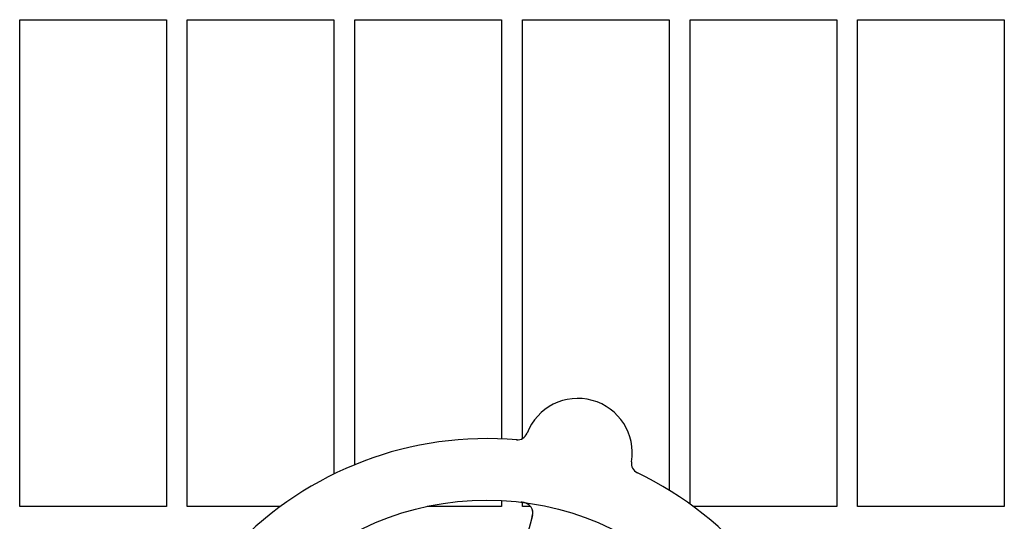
# Model space of a CAD drawing. Header units: inches. Extents: x 18 to 846, y -44 to 561.
# Tile 605 of 637: x 534.57 to 540.45, y 455.67 to 458.66. Entities that reach past the tile are written whole.
import ezdxf

# ---------------------------------------------------------------- set-up
doc = ezdxf.new("R2010")
doc.units = ezdxf.units.IN
doc.header["$LTSCALE"] = 24
doc.header["$MEASUREMENT"] = 0
doc.layers.add('Visible (ANSI)', color=7, linetype='Continuous', lineweight=30)

msp = doc.modelspace()

# ---------------------------------------------------------------- linework, layer by layer
at = {"layer": 'Visible (ANSI)'}
for p, q in [((534.57093, 455.75668), (534.57093, 458.66293)), ((534.57093, 458.66293), (535.44593, 458.66293)), ((535.44593, 458.66293), (535.44593, 455.75668)), ((535.57093, 455.75668), (535.57093, 458.66293)), ((535.57093, 458.66293), (536.44593, 458.66293)), ((536.44593, 458.66293), (536.44593, 455.95025)), ((536.57093, 456.00642), (536.57093, 458.66293)), ((536.57093, 458.66293), (537.44593, 458.66293)), ((537.44593, 458.66293), (537.44593, 456.15984)), ((537.57093, 456.1622), (537.57093, 458.66293)), ((537.57093, 458.66293), (538.44593, 458.66293)), ((538.44593, 458.66293), (538.44593, 455.8539)), ((538.57093, 455.77059), (538.57093, 458.66293)), ((538.57093, 458.66293), (539.44593, 458.66293)), ((539.44593, 458.66293), (539.44593, 455.75668)), ((539.57093, 455.75668), (539.57093, 458.66293)), ((539.57093, 458.66293), (540.44593, 458.66293)), ((540.44593, 458.66293), (540.44593, 455.75668)), ((537.44593, 455.79194), (537.44593, 455.75668)), ((535.44593, 455.75668), (534.57093, 455.75668)), ((536.12691, 455.75668), (535.57093, 455.75668)), ((537.44593, 455.75668), (537.00258, 455.75668)), ((537.57093, 455.75668), (537.57093, 455.78087)), ((537.61933, 455.75668), (537.57093, 455.75668)), ((539.44593, 455.75668), (538.59002, 455.75668)), ((540.44593, 455.75668), (539.57093, 455.75668)), ((537.63054, 455.70155), (537.4886, 455.18123))]:
    msp.add_line(p, q, dxfattribs=at)
msp.add_circle((537.35847, 454.08668), 1.7075, dxfattribs=at)
for centre, radius, start, end in [((537.90125, 456.07648), 0.325, 350.661127, 158.822474), ((537.53992, 456.21647), 0.0625, 265.130197, 338.822474), ((537.35847, 454.08668), 2.075, 84.999652, 136.483949), ((538.28362, 456.0136), 0.0625, 170.661127, 244.353404), ((537.35847, 454.08668), 2.075, 12.999652, 64.483949), ((537.57024, 455.71799), 0.0625, 344.7418, 82.603253)]:
    msp.add_arc(centre, radius, start, end, dxfattribs=at)
for points, knots in [([(537.60383, 455.7707), (537.60335, 455.77099), (537.60273, 455.77136), (537.60055, 455.77257), (537.59878, 455.77347), (537.59503, 455.77504), (537.59334, 455.77568), (537.58918, 455.77705), (537.58656, 455.7778), (537.58156, 455.779), (537.57916, 455.7795), (537.57414, 455.7804), (537.57149, 455.7808), (537.56731, 455.78136), (537.56572, 455.78156), (537.5641, 455.78175)], [0.10313051, 0.10313051, 0.10313051, 0.10313051, 0.11603195, 0.11603195, 0.14472133, 0.14472133, 0.16305354, 0.16305354, 0.18481804, 0.18481804, 0.20320409, 0.20320409, 0.22373688, 0.22373688, 0.23709217, 0.23709217, 0.23709217, 0.23709217]), ([(537.6262, 455.68564), (537.62636, 455.68624), (537.62653, 455.68684), (537.62706, 455.68881), (537.62743, 455.69018), (537.62915, 455.69672), (537.63031, 455.70178), (537.63168, 455.70985), (537.63206, 455.71324), (537.63252, 455.72181), (537.63206, 455.72698), (537.63146, 455.73052), (537.6314, 455.73087), (537.63134, 455.73118)], [0, 0, 0, 0, 0.00480624, 0.00480624, 0.01589597, 0.01589597, 0.05833405, 0.05833405, 0.09384638, 0.09384638, 0.15340885, 0.15340885, 0.16065924, 0.16065924, 0.16065924, 0.16065924])]:
    msp.add_open_spline(points, degree=3, knots=knots, dxfattribs=at)

doc.saveas('drawing.dxf')
